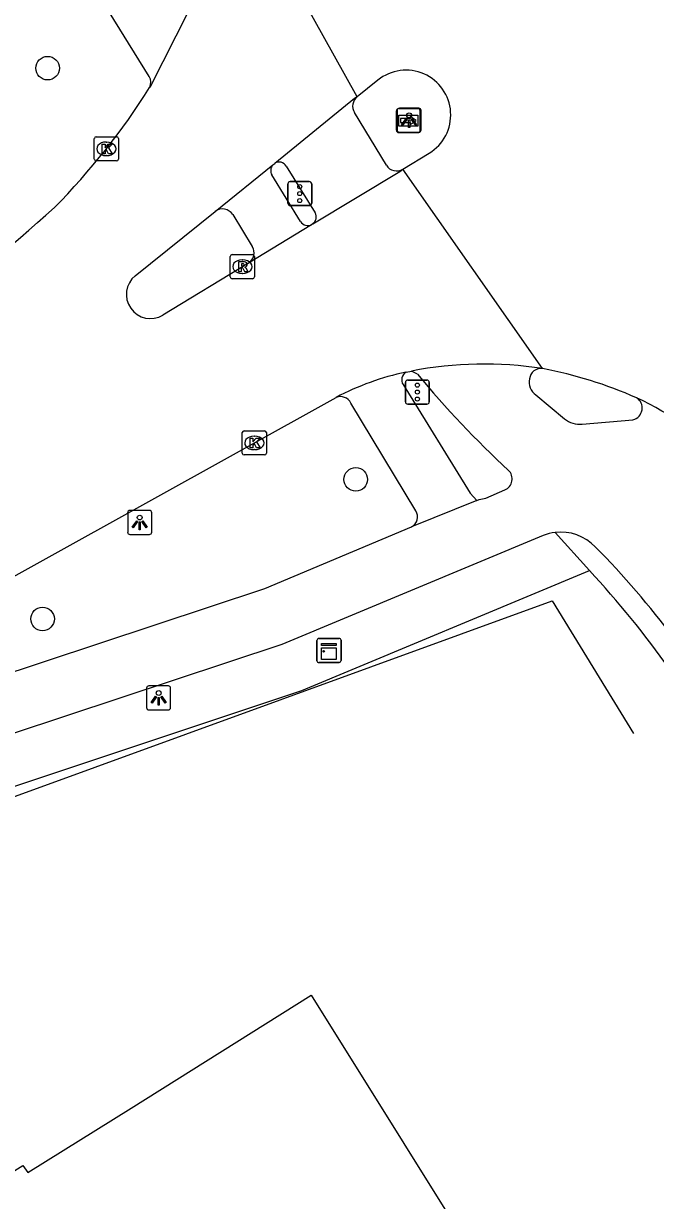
# Model space of a CAD drawing. Extents: x 156651 to 158072, y 387631 to 388990.
# Drawn here: x 157954.12 to 157980.35, y 388532.52 to 388581.35 of the extents above; entities that cross this region are included whole.
import ezdxf

# ---------------------------------------------------------------- set-up
doc = ezdxf.new("R2010")
doc.units = 0
for name, color, linetype in [('IMGEO_Boom', 7, 'Continuous'), ('IMGEO_Fietspad_open', 7, 'Continuous'), ('IMGEO_Kast', 7, 'Continuous'), ('IMGEO_Kolk', 7, 'Continuous'), ('IMGEO_Lichtpunt', 7, 'Continuous'), ('IMGEO_Muur', 7, 'Continuous'), ('IMGEO_Pand', 7, 'Continuous'), ('IMGEO_Rijbaan_lokaal_gesloten', 7, 'Continuous'), ('IMGEO_Rijbaan_regionaal_gesloten', 7, 'Continuous'), ('IMGEO_Rioolput', 7, 'Continuous'), ('IMGEO_Verkeersregelinstallatiepaal', 7, 'Continuous'), ('IMGEO_Voetpad_open', 7, 'Continuous'), ('IMGEO_Wegwijzer', 7, 'Continuous')]:
    doc.layers.add(name, color=color, linetype=linetype)

msp = doc.modelspace()

# ---------------------------------------------------------------- linework, layer by layer
at = {"layer": 'IMGEO_Boom'}
for centre in [(157955.124, 388579.503), (157967.91, 388562.441), (157954.914, 388556.65)]:
    msp.add_circle(centre, 0.489, dxfattribs=at)
at = {"layer": 'IMGEO_Fietspad_open'}
for points in [[(157969.18, 388575.478), (157967.853, 388577.662)], [(157965.027, 388575.439), (157966.219, 388573.505)], [(157970.477, 388566.805), (157970.216, 388566.937)], [(157975.382, 388565.946), (157976.573, 388564.951)], [(157977.303, 388564.728), (157979.413, 388564.918)], [(157972.932, 388561.57), (157973.034, 388561.611), (157973.301, 388561.661), (157974.101, 388562.003)], [(157972.932, 388561.57), (157970.227, 388560.472)], [(157931.599, 388545.204), (157937.919, 388548.129), (157940.636, 388549.355), (157948.985, 388552.768), (157952.731, 388554.135), (157964.136, 388557.918), (157970.227, 388560.472)], [(157975.692, 388560.117), (157964.836, 388555.593), (157953.656, 388551.883), (157951.558, 388551.166), (157940.45, 388546.612), (157932.252, 388542.83)]]:
    msp.add_lwpolyline(points, dxfattribs=at)
for centre, radius, start, end in [((157968.282, 388577.922), 0.501, 129.0509, 211.1951), ((157964.73, 388575.257), 0.349, 31.4758, 121.5779), ((157969.608, 388575.738), 0.5, 211.2878, 301.2292), ((157965.921, 388573.321), 0.35, 305.6744, 31.6116), ((158001.419, 388592.279), 40.08, 219.4641, 227.3175), ((157975.767, 388566.482), 0.66, 168.6283, 234.3204), ((157975.604, 388566.557), 0.487, 82.7441, 173.5425), ((157979.297, 388565.404), 0.5, 283.4337, 57.8257), ((157977.229, 388565.791), 1.066, 232.0261, 274.0003), ((157973.901, 388562.459), 0.498, 293.6582, 45.8437), ((157976.41, 388558.31), 1.945, 96.7337, 111.6687), ((157976.418, 388558.282), 1.973, 43.5268, 96.8828), ((157953.976, 388535.857), 33.698, 36.3819, 44.8928)]:
    msp.add_arc(centre, radius, start, end, dxfattribs=at)
at = {"layer": 'IMGEO_Kast'}
for p, q in [((157966.374, 388555.843), (157967.215, 388555.843)), ((157967.215, 388555.843), (157966.374, 388555.843)), ((157966.299, 388554.918), (157966.299, 388555.759)), ((157966.299, 388555.759), (157966.299, 388554.918)), ((157967.299, 388555.768), (157967.299, 388554.927)), ((157967.299, 388554.927), (157967.299, 388555.768)), ((157967.224, 388554.843), (157966.383, 388554.843)), ((157966.383, 388554.843), (157967.224, 388554.843))]:
    msp.add_line(p, q, dxfattribs=at)
for points in [[(157966.494, 388555.633), (157967.094, 388555.633), (157967.094, 388555.548), (157966.494, 388555.548), (157966.494, 388555.633)], [(157966.494, 388555.458), (157967.094, 388555.458), (157967.094, 388554.969), (157966.494, 388554.969), (157966.494, 388555.458)]]:
    msp.add_lwpolyline(points, dxfattribs=at)
msp.add_circle((157966.578, 388555.307), 0.0377, dxfattribs=at)
for centre, start, end in [((157966.377, 388555.765), 92.4484, 184.2845), ((157966.377, 388555.765), 92.4484, 184.2845), ((157967.221, 388555.765), 2.4484, 94.2845), ((157967.221, 388555.765), 2.4484, 94.2845), ((157966.377, 388554.921), 182.4484, 274.2845), ((157966.377, 388554.921), 182.4484, 274.2845), ((157967.221, 388554.921), 272.4484, 4.2845), ((157967.221, 388554.921), 272.4484, 4.2845)]:
    msp.add_arc(centre, 0.0779, start, end, dxfattribs=at)
at = {"layer": 'IMGEO_Kolk'}
for p, q in [((157957.062, 388575.729), (157957.062, 388576.581)), ((157957.137, 388576.655), (157957.989, 388576.655)), ((157957.55, 388576.435), (157957.575, 388576.435)), ((157958.063, 388576.581), (157958.063, 388575.729)), ((157957.573, 388575.875), (157957.548, 388575.875)), ((157957.989, 388575.655), (157957.137, 388575.655)), ((157963.201, 388563.528), (157963.201, 388564.38)), ((157963.276, 388564.454), (157964.128, 388564.454)), ((157963.689, 388564.234), (157963.714, 388564.234)), ((157964.202, 388564.38), (157964.202, 388563.528)), ((157963.712, 388563.674), (157963.687, 388563.674)), ((157964.128, 388563.454), (157963.276, 388563.454))]:
    msp.add_line(p, q, dxfattribs=at)
for points in [[(157957.062, 388575.729), (157957.062, 388576.581)], [(157957.137, 388576.655), (157957.989, 388576.655)], [(157957.383, 388576.355), (157957.506, 388576.355), (157957.506, 388576.204), (157957.636, 388576.355), (157957.8, 388576.355), (157957.654, 388576.204), (157957.807, 388575.955), (157957.655, 388575.955), (157957.57, 388576.119), (157957.506, 388576.052), (157957.506, 388575.955), (157957.383, 388575.955), (157957.383, 388576.355)], [(157958.063, 388576.581), (157958.063, 388575.729)], [(157957.989, 388575.655), (157957.137, 388575.655)], [(157963.201, 388563.528), (157963.201, 388564.38)], [(157963.276, 388564.454), (157964.128, 388564.454)], [(157963.522, 388564.154), (157963.645, 388564.154), (157963.645, 388564.003), (157963.775, 388564.154), (157963.939, 388564.154), (157963.793, 388564.003), (157963.946, 388563.754), (157963.794, 388563.754), (157963.709, 388563.918), (157963.645, 388563.851), (157963.645, 388563.754), (157963.522, 388563.754), (157963.522, 388564.154)], [(157964.202, 388564.38), (157964.202, 388563.528)], [(157964.128, 388563.454), (157963.276, 388563.454)]]:
    msp.add_lwpolyline(points, dxfattribs=at)
for centre, start, end in [((157957.139, 388576.579), 91.552, 178.448), ((157957.139, 388576.579), 91.552, 178.448), ((157957.987, 388576.579), 1.552, 88.448), ((157957.987, 388576.579), 1.552, 88.448), ((157957.139, 388575.731), 181.552, 268.448), ((157957.139, 388575.731), 181.552, 268.448), ((157957.987, 388575.731), 271.552, 358.448), ((157957.987, 388575.731), 271.552, 358.448), ((157963.278, 388564.378), 91.552, 178.448), ((157963.278, 388564.378), 91.552, 178.448), ((157964.126, 388564.378), 1.552, 88.448), ((157964.126, 388564.378), 1.552, 88.448), ((157963.278, 388563.53), 181.552, 268.448), ((157963.278, 388563.53), 181.552, 268.448), ((157964.126, 388563.53), 271.552, 358.448), ((157964.126, 388563.53), 271.552, 358.448)]:
    msp.add_arc(centre, 0.0765, start, end, dxfattribs=at)
for centre, major_axis, ratio, start_param, end_param in [((157957.549, 388576.155), (-0.387, 0.002), 0.722429, 4.712389, 7.853982), ((157957.574, 388576.155), (-0.39, 0.002), 0.717154, 1.570796, 4.712389), ((157963.688, 388563.954), (-0.387, 0.002), 0.722429, 4.712389, 7.853982), ((157963.713, 388563.954), (-0.39, 0.002), 0.717154, 1.570796, 4.712389)]:
    msp.add_ellipse(centre, major_axis=major_axis, ratio=ratio, start_param=start_param, end_param=end_param, dxfattribs=at)
at = {"layer": 'IMGEO_Lichtpunt'}
for p, q in [((157970.528, 388577.842), (157969.72, 388577.842)), ((157970.528, 388577.842), (157969.72, 388577.842)), ((157969.626, 388577.747), (157969.626, 388576.94)), ((157969.626, 388577.747), (157969.626, 388576.94)), ((157970.622, 388576.94), (157970.622, 388577.747)), ((157970.622, 388576.94), (157970.622, 388577.747)), ((157969.72, 388576.846), (157970.528, 388576.846)), ((157969.72, 388576.846), (157970.528, 388576.846)), ((157958.446, 388561.059), (157958.446, 388560.252)), ((157958.446, 388561.059), (157958.446, 388560.252)), ((157959.348, 388561.154), (157958.54, 388561.154)), ((157959.348, 388561.154), (157958.54, 388561.154)), ((157959.442, 388560.252), (157959.442, 388561.059)), ((157959.442, 388560.252), (157959.442, 388561.059)), ((157958.54, 388560.158), (157959.348, 388560.158)), ((157958.54, 388560.158), (157959.348, 388560.158)), ((157960.135, 388553.874), (157959.327, 388553.874)), ((157960.135, 388553.874), (157959.327, 388553.874)), ((157959.233, 388553.779), (157959.233, 388552.972)), ((157959.233, 388553.779), (157959.233, 388552.972)), ((157960.229, 388552.972), (157960.229, 388553.779)), ((157960.229, 388552.972), (157960.229, 388553.779)), ((157959.327, 388552.878), (157960.135, 388552.878)), ((157959.327, 388552.878), (157960.135, 388552.878))]:
    msp.add_line(p, q, dxfattribs=at)
for points in [[(157970, 388577.411), (157970.039, 388577.383), (157969.851, 388577.121), (157969.813, 388577.148), (157970, 388577.411)], [(157970.102, 388577.363), (157970.149, 388577.363), (157970.149, 388577.041), (157970.102, 388577.041), (157970.102, 388577.363)], [(157970.212, 388577.383), (157970.25, 388577.41), (157970.437, 388577.148), (157970.398, 388577.12), (157970.212, 388577.383)], [(157958.82, 388560.723), (157958.859, 388560.695), (157958.671, 388560.433), (157958.633, 388560.46), (157958.82, 388560.723)], [(157959.032, 388560.695), (157959.07, 388560.722), (157959.257, 388560.46), (157959.218, 388560.432), (157959.032, 388560.695)], [(157958.922, 388560.675), (157958.969, 388560.675), (157958.969, 388560.353), (157958.922, 388560.353), (157958.922, 388560.675)], [(157959.607, 388553.443), (157959.646, 388553.415), (157959.458, 388553.153), (157959.42, 388553.18), (157959.607, 388553.443)], [(157959.709, 388553.395), (157959.756, 388553.395), (157959.756, 388553.073), (157959.709, 388553.073), (157959.709, 388553.395)], [(157959.819, 388553.415), (157959.857, 388553.442), (157960.044, 388553.18), (157960.005, 388553.152), (157959.819, 388553.415)]]:
    msp.add_lwpolyline(points, dxfattribs=at)
for centre in [(157970.125, 388577.545), (157958.945, 388560.857), (157959.732, 388553.577)]:
    msp.add_circle(centre, 0.0994, dxfattribs=at)
for centre, start, end in [((157969.72, 388577.747), 90, 180), ((157969.72, 388577.747), 90, 180), ((157970.528, 388577.747), 0, 90), ((157970.528, 388577.747), 0, 90), ((157969.72, 388576.94), 180, 270), ((157969.72, 388576.94), 180, 270), ((157970.528, 388576.94), 270, 0), ((157970.528, 388576.94), 270, 360), ((157958.54, 388561.059), 90, 180), ((157958.54, 388561.059), 90, 180), ((157959.348, 388561.059), 0, 90), ((157959.348, 388561.059), 0, 90), ((157958.54, 388560.252), 180, 270), ((157958.54, 388560.252), 180, 270), ((157959.348, 388560.252), 270, 0), ((157959.348, 388560.252), 270, 360), ((157959.327, 388553.779), 90, 180), ((157959.327, 388553.779), 90, 180), ((157960.135, 388553.779), 0, 90), ((157960.135, 388553.779), 0, 90), ((157959.327, 388552.972), 180, 270), ((157959.327, 388552.972), 180, 270), ((157960.135, 388552.972), 270, 0), ((157960.135, 388552.972), 270, 360)]:
    msp.add_arc(centre, 0.0946, start, end, dxfattribs=at)
at = {"layer": 'IMGEO_Muur'}
msp.add_lwpolyline([(157944.436, 388545.424), (157949.561, 388547.765), (157976.054, 388557.403), (157979.433, 388551.896)], dxfattribs=at)
at = {"layer": 'IMGEO_Pand'}
msp.add_lwpolyline([(157954.097, 388533.97), (157954.301, 388533.683), (157958.588, 388536.358), (157966.066, 388541.038), (157973.749, 388528.738), (157974.94, 388529.477), (157993.887, 388499.128), (157980.909, 388491.057), (157981.094, 388490.76), (157946.508, 388469.137), (157919.498, 388512.339), (157954.097, 388533.97)], dxfattribs=at)
at = {"layer": 'IMGEO_Rijbaan_lokaal_gesloten'}
for points in [[(157960.979, 388581.901), (157959.359, 388578.706)], [(157967.966, 388578.311), (157967.86, 388578.249), (157964.547, 388575.554)], [(157962.072, 388573.558), (157964.476, 388575.497)], [(157964.476, 388575.497), (157964.547, 388575.554)], [(157966.125, 388573.037), (157969.735, 388575.217), (157969.867, 388575.31)], [(157958.762, 388570.89), (157962.072, 388573.558)], [(157966.08, 388573.009), (157963.461, 388571.418)], [(157966.125, 388573.037), (157966.08, 388573.009)], [(157963.461, 388571.418), (157959.907, 388569.259)], [(157969.996, 388566.893), (157970.216, 388566.937)], [(157942.886, 388552.412), (157967.098, 388565.84)]]:
    msp.add_lwpolyline(points, dxfattribs=at)
for centre, radius, start, end in [((157934.754, 388594.145), 29.047, 315.3164, 327.8927), ((157866.867, 388672.709), 132.809, 305.31667, 311.81023), ((157959.389, 388570.113), 0.999, 128.9098, 301.2297), ((157973.243, 388551.002), 16.22, 81.4111, 100.7547), ((157972.285, 388556.078), 11.054, 101.9519, 117.9857)]:
    msp.add_arc(centre, radius, start, end, dxfattribs=at)
at = {"layer": 'IMGEO_Rijbaan_regionaal_gesloten'}
for points in [[(157967.966, 388578.311), (157962.469, 388588.199)], [(157968.829, 388579.007), (157967.966, 388578.311)], [(157969.867, 388575.31), (157970.959, 388575.974)], [(157975.665, 388567.04), (157969.867, 388575.31)]]:
    msp.add_lwpolyline(points, dxfattribs=at)
for centre, radius, start, end in [((157969.995, 388577.561), 1.857, 301.2789, 128.8799), ((157972.277, 388549.283), 18.077, 66.2311, 79.1981), ((157973.895, 388553.719), 13.369, 44.6344, 64.9129)]:
    msp.add_arc(centre, radius, start, end, dxfattribs=at)
at = {"layer": 'IMGEO_Rioolput'}
for p, q in [((157962.705, 388570.841), (157962.705, 388571.693)), ((157962.78, 388571.767), (157963.632, 388571.767)), ((157963.193, 388571.547), (157963.218, 388571.547)), ((157963.706, 388571.693), (157963.706, 388570.841)), ((157963.216, 388570.987), (157963.191, 388570.987)), ((157963.632, 388570.767), (157962.78, 388570.767))]:
    msp.add_line(p, q, dxfattribs=at)
for points in [[(157962.705, 388570.841), (157962.705, 388571.693)], [(157962.78, 388571.767), (157963.632, 388571.767)], [(157963.294, 388571.465), (157963.042, 388571.467), (157963.042, 388571.067)], [(157963.706, 388571.693), (157963.706, 388570.841)], [(157963.042, 388571.067), (157963.166, 388571.067), (157963.166, 388571.229), (157963.177, 388571.229)], [(157963.22, 388571.386), (157963.166, 388571.386), (157963.166, 388571.305)], [(157963.166, 388571.305), (157963.218, 388571.305)], [(157963.224, 388571.2), (157963.295, 388571.067), (157963.435, 388571.067), (157963.37, 388571.193)], [(157963.632, 388570.767), (157962.78, 388570.767)]]:
    msp.add_lwpolyline(points, dxfattribs=at)
for centre, radius, start, end in [((157962.782, 388571.691), 0.0765, 91.552, 178.448), ((157962.782, 388571.691), 0.0765, 91.552, 178.448), ((157963.293, 388571.355), 0.109, 350.3612, 89.416), ((157963.63, 388571.691), 0.0765, 1.552, 88.448), ((157963.63, 388571.691), 0.0765, 1.552, 88.448), ((157963.176, 388571.176), 0.0533, 26.0293, 88.6989), ((157963.202, 388571.494), 0.19, 274.7715, 282.9687), ((157963.226, 388571.29), 0.0964, 77.0061, 93.1865), ((157963.24, 388571.347), 0.0378, 276.6634, 79.6772), ((157963.291, 388571.355), 0.112, 277.5842, 350.9817), ((157963.275, 388571.14), 0.108, 29.5134, 73.7905), ((157962.782, 388570.843), 0.0765, 181.552, 268.448), ((157962.782, 388570.843), 0.0765, 181.552, 268.448), ((157963.63, 388570.843), 0.0765, 271.552, 358.448), ((157963.63, 388570.843), 0.0765, 271.552, 358.448)]:
    msp.add_arc(centre, radius, start, end, dxfattribs=at)
for centre, major_axis, ratio, start_param, end_param in [((157963.192, 388571.267), (-0.387, 0.002), 0.722429, 4.712389, 7.853982), ((157963.217, 388571.267), (-0.39, 0.002), 0.717154, 1.570796, 4.712389)]:
    msp.add_ellipse(centre, major_axis=major_axis, ratio=ratio, start_param=start_param, end_param=end_param, dxfattribs=at)
at = {"layer": 'IMGEO_Verkeersregelinstallatiepaal'}
for p, q in [((157965.092, 388573.898), (157965.092, 388574.698)), ((157965.092, 388574.698), (157965.092, 388573.898)), ((157965.192, 388574.798), (157965.982, 388574.798)), ((157965.982, 388574.798), (157965.192, 388574.798)), ((157966.082, 388574.698), (157966.082, 388573.898)), ((157966.082, 388573.898), (157966.082, 388574.698)), ((157965.982, 388573.798), (157965.192, 388573.798)), ((157965.192, 388573.798), (157965.982, 388573.798)), ((157970.072, 388566.562), (157970.862, 388566.562)), ((157970.862, 388566.562), (157970.072, 388566.562)), ((157969.972, 388565.662), (157969.972, 388566.462)), ((157969.972, 388566.462), (157969.972, 388565.662)), ((157970.962, 388566.462), (157970.962, 388565.662)), ((157970.962, 388565.662), (157970.962, 388566.462)), ((157970.862, 388565.562), (157970.072, 388565.562)), ((157970.072, 388565.562), (157970.862, 388565.562))]:
    msp.add_line(p, q, dxfattribs=at)
for centre in [(157965.587, 388574.588), (157965.587, 388574.298), (157965.587, 388574.008), (157970.467, 388566.352), (157970.467, 388566.062), (157970.467, 388565.772)]:
    msp.add_circle(centre, 0.085, dxfattribs=at)
for centre, start, end in [((157965.192, 388574.698), 90, 180), ((157965.192, 388574.698), 90, 180), ((157965.982, 388574.698), 0, 90), ((157965.982, 388574.698), 360, 90), ((157965.192, 388573.898), 180, 270), ((157965.192, 388573.898), 180, 270), ((157965.982, 388573.898), 270, 0), ((157965.982, 388573.898), 270, 0), ((157970.072, 388566.462), 90, 180), ((157970.072, 388566.462), 90, 180), ((157970.862, 388566.462), 0, 90), ((157970.862, 388566.462), 360, 90), ((157970.072, 388565.662), 180, 270), ((157970.072, 388565.662), 180, 270), ((157970.862, 388565.662), 270, 0), ((157970.862, 388565.662), 270, 0)]:
    msp.add_arc(centre, 0.1, start, end, dxfattribs=at)
at = {"layer": 'IMGEO_Voetpad_open'}
for points in [[(157959.34, 388579.16), (157955.792, 388584.884), (157955.46, 388585.106)], [(157965.623, 388573.137), (157964.431, 388575.072)], [(157962.803, 388573.425), (157963.618, 388572.103)], [(157969.876, 388566.372), (157972.656, 388561.87), (157972.932, 388561.57)], [(157970.405, 388561.131), (157967.706, 388565.606)], [(157977.603, 388558.657), (157976.182, 388560.241)], [(157934.019, 388541.297), (157941.368, 388544.728), (157952.302, 388549.233), (157965.677, 388553.684), (157977.603, 388558.657)]]:
    msp.add_lwpolyline(points, dxfattribs=at)
for centre, radius, start, end in [((157958.922, 388578.915), 0.485, 334.4499, 30.3429), ((157964.729, 388575.255), 0.35, 136.2879, 211.6239), ((157962.378, 388573.162), 0.5, 31.722, 127.6545), ((157965.921, 388573.321), 0.35, 211.7267, 296.9795), ((157963.193, 388571.84), 0.5, 302.4158, 31.7661), ((157970.196, 388566.573), 0.378, 122.0237, 212.0353), ((157967.28, 388565.405), 0.471, 25.2121, 112.6876), ((157970.005, 388560.886), 0.469, 298.2462, 31.5233), ((157949.606, 388532.504), 38.312, 35.1641, 43.0489)]:
    msp.add_arc(centre, radius, start, end, dxfattribs=at)
at = {"layer": 'IMGEO_Wegwijzer'}
for p, q in [((157969.694, 388577.827), (157970.484, 388577.827)), ((157970.484, 388577.827), (157969.694, 388577.827)), ((157969.594, 388576.927), (157969.594, 388577.727)), ((157969.594, 388577.727), (157969.594, 388576.927)), ((157970.584, 388577.727), (157970.584, 388576.927)), ((157970.584, 388576.927), (157970.584, 388577.727)), ((157970.484, 388576.827), (157969.694, 388576.827)), ((157969.694, 388576.827), (157970.484, 388576.827))]:
    msp.add_line(p, q, dxfattribs=at)
for points in [[(157969.695, 388577.559), (157970.483, 388577.559), (157970.483, 388577.095), (157969.695, 388577.095), (157969.695, 388577.559)], [(157969.76, 388577.411), (157969.76, 388577.327), (157969.76, 388577.243), (157970.171, 388577.243), (157970.171, 388577.16), (157970.418, 388577.327), (157970.171, 388577.494), (157970.171, 388577.411), (157969.76, 388577.411)]]:
    msp.add_lwpolyline(points, dxfattribs=at)
for centre, start, end in [((157969.694, 388577.727), 90, 180), ((157969.694, 388577.727), 90, 180), ((157970.484, 388577.727), 0, 90), ((157970.484, 388577.727), 360, 90), ((157969.694, 388576.927), 180, 270), ((157969.694, 388576.927), 180, 270), ((157970.484, 388576.927), 270, 0), ((157970.484, 388576.927), 270, 0)]:
    msp.add_arc(centre, 0.1, start, end, dxfattribs=at)

doc.saveas('drawing.dxf')
